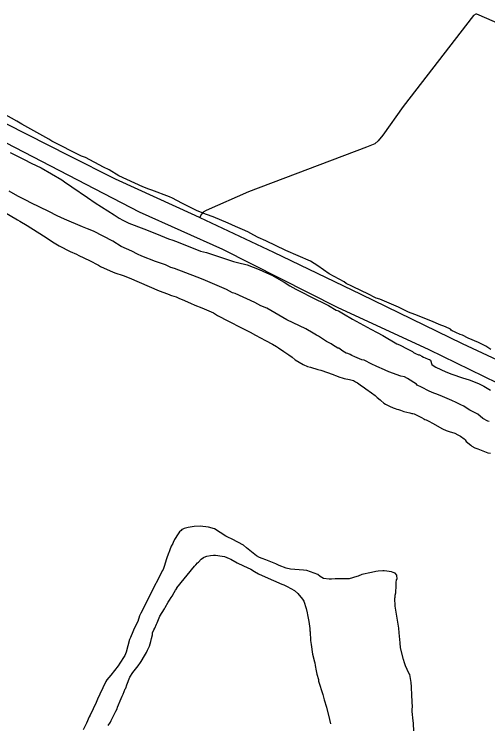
# Model space of a CAD drawing. Extents: x 3683402 to 3721514, y 487807 to 513565.
# Drawn here: x 3700744 to 3701816, y 494402 to 496009 of the extents above; entities that cross this region are included whole.
import ezdxf

# ---------------------------------------------------------------- set-up
doc = ezdxf.new("R2010")
doc.units = 0
doc.layers.add('V-SITE-VEGE', color=7, linetype='Continuous')
doc.layers.add('V-TOPO-SHOR', color=7, linetype='Continuous')

msp = doc.modelspace()

# ---------------------------------------------------------------- linework, layer by layer
at = {"layer": 'V-SITE-VEGE'}
for p, q in [((3700722.1, 495560.9), (3700751.6, 495543.9)), ((3700751.6, 495543.9), (3700756.6, 495540.4)), ((3700756.6, 495540.4), (3700773.9, 495530.7)), ((3700773.9, 495530.7), (3700810.5, 495507.7)), ((3700810.5, 495507.7), (3700834.4, 495491.5)), ((3700834.4, 495491.5), (3700846.1, 495484.7)), ((3700846.1, 495484.7), (3700871, 495472)), ((3700871, 495472), (3700885.6, 495465.8)), ((3700885.6, 495465.8), (3700890.2, 495463.3)), ((3700890.2, 495463.3), (3700914.5, 495451.7)), ((3700914.5, 495451.7), (3700934.8, 495441)), ((3700934.8, 495441), (3700939.9, 495438)), ((3700939.9, 495438), (3700961.2, 495427.9)), ((3700961.2, 495427.9), (3700971.8, 495423.5)), ((3700971.8, 495423.5), (3700991.1, 495417.3)), ((3700991.1, 495417.3), (3701004.7, 495412)), ((3701004.7, 495412), (3701072.6, 495383)), ((3701072.6, 495383), (3701082.7, 495379.2)), ((3701082.7, 495379.2), (3701094.9, 495374.9)), ((3701094.9, 495374.9), (3701098.4, 495373.4)), ((3701098.4, 495373.4), (3701100.4, 495372.5)), ((3701100.4, 495372.5), (3701111.1, 495369.1)), ((3701111.1, 495369.1), (3701118.1, 495365.7)), ((3701118.1, 495365.7), (3701124.7, 495363.3)), ((3701124.7, 495363.3), (3701143.5, 495355.1)), ((3701143.5, 495355.1), (3701153.1, 495350.3)), ((3701153.1, 495350.3), (3701169.3, 495344.5)), ((3701169.3, 495344.5), (3701179.4, 495340.2)), ((3701179.4, 495340.2), (3701195.1, 495332.9)), ((3701195.1, 495332.9), (3701204.8, 495327)), ((3701204.8, 495327), (3701229.7, 495313.9)), ((3701229.7, 495313.9), (3701258.6, 495299.3)), ((3701258.6, 495299.3), (3701272.3, 495292)), ((3701272.3, 495292), (3701278.4, 495289.1)), ((3701278.4, 495289.1), (3701290.5, 495282.3)), ((3701290.5, 495282.3), (3701312.9, 495270.6)), ((3701312.9, 495270.6), (3701329.1, 495262.3)), ((3701329.1, 495262.3), (3701338.3, 495256.5)), ((3701338.3, 495256.5), (3701342.8, 495254)), ((3701342.8, 495254), (3701354.5, 495245.7)), ((3701354.5, 495245.7), (3701366.2, 495237.8)), ((3701366.2, 495237.8), (3701373.4, 495232.4)), ((3701373.4, 495232.4), (3701380.5, 495226.5)), ((3701380.5, 495226.5), (3701398.3, 495216.3)), ((3701398.3, 495216.3), (3701408.4, 495211.9)), ((3701408.4, 495211.9), (3701415, 495210)), ((3701415, 495210), (3701431.7, 495204.8)), ((3701431.7, 495204.8), (3701438.7, 495202.9)), ((3701438.7, 495202.9), (3701466, 495193.8)), ((3701466, 495193.8), (3701468.1, 495192.9)), ((3701468.1, 495192.9), (3701471.6, 495191.4)), ((3701471.6, 495191.4), (3701481.7, 495187.6)), ((3701481.7, 495187.6), (3701486.8, 495186.1)), ((3701486.8, 495186.1), (3701491.3, 495184.2)), ((3701491.3, 495184.2), (3701503.5, 495181.9)), ((3701503.5, 495181.9), (3701512, 495179.6)), ((3701512, 495179.6), (3701517.1, 495177.1)), ((3701517.1, 495177.1), (3701521.7, 495174.7)), ((3701521.7, 495174.7), (3701527.3, 495170.3)), ((3701527.3, 495170.3), (3701537, 495162.9)), ((3701537, 495162.9), (3701540, 495160.9)), ((3701540, 495160.9), (3701552.7, 495152.1)), ((3701552.7, 495152.1), (3701561.4, 495145.7)), ((3701561.4, 495145.7), (3701566, 495141.3)), ((3701566, 495141.3), (3701572.6, 495136.4)), ((3701572.6, 495136.4), (3701574.2, 495134.4)), ((3701574.2, 495134.4), (3701580.8, 495128.5)), ((3701580.8, 495128.5), (3701584.9, 495126)), ((3701584.9, 495126), (3701593.5, 495121.6)), ((3701593.5, 495121.6), (3701602.1, 495118.3)), ((3701602.1, 495118.3), (3701606.7, 495116.3)), ((3701606.7, 495116.3), (3701610.7, 495114.9)), ((3701610.7, 495114.9), (3701614.2, 495114)), ((3701614.2, 495114), (3701618.8, 495112.5)), ((3701618.8, 495112.5), (3701626.4, 495109.6)), ((3701626.4, 495109.6), (3701639.5, 495106.4)), ((3701639.5, 495106.4), (3701644.6, 495104.9)), ((3701644.6, 495104.9), (3701646.6, 495105)), ((3701646.6, 495105), (3701649.6, 495104)), ((3701649.6, 495104), (3701658.7, 495099.7)), ((3701658.7, 495099.7), (3701666.3, 495096.3)), ((3701666.3, 495096.3), (3701671.9, 495092.9)), ((3701671.9, 495092.9), (3701674, 495091.9)), ((3701674, 495091.9), (3701676.5, 495090.8)), ((3701676.5, 495090.8), (3701682.9, 495087.7)), ((3701682.9, 495087.7), (3701690.9, 495083.1)), ((3701690.9, 495083.1), (3701713.9, 495070.2)), ((3701713.9, 495070.2), (3701722.3, 495066.5)), ((3701722.3, 495066.5), (3701728.9, 495064.4)), ((3701728.9, 495064.4), (3701741.9, 495060.7)), ((3701741.9, 495060.7), (3701748.4, 495057.1)), ((3701748.4, 495057.1), (3701754.3, 495054)), ((3701754.3, 495054), (3701762.8, 495047.9)), ((3701762.8, 495047.9), (3701765.3, 495045.8)), ((3701765.3, 495045.8), (3701767.7, 495041.7)), ((3701767.7, 495041.7), (3701777.7, 495033.6)), ((3701777.7, 495033.6), (3701780.2, 495031.5)), ((3701780.2, 495031.5), (3701787.1, 495027.4)), ((3701787.1, 495027.4), (3701794.1, 495025.3)), ((3701794.1, 495025.3), (3701801.6, 495022.2)), ((3701801.6, 495022.2), (3701816.1, 495016.4)), ((3701816.1, 495016.4), (3701822.1, 495015.3)), ((3701126.3, 494843), (3701123.8, 494842.5)), ((3701128.8, 494844.6), (3701126.3, 494843)), ((3701137.8, 494846.7), (3701128.8, 494844.6)), ((3701151.3, 494849.5), (3701137.8, 494846.7)), ((3701165.4, 494849.7), (3701151.3, 494849.5)), ((3701184, 494848), (3701165.4, 494849.7)), ((3701197.6, 494843.8), (3701184, 494848)), ((3701223.1, 494827.1), (3701197.6, 494843.8)), ((3701113.9, 494830.7), (3701108.5, 494822.1)), ((3701118.3, 494836.8), (3701113.9, 494830.7)), ((3701122.3, 494840.4), (3701118.3, 494836.8)), ((3701123.8, 494842.5), (3701122.3, 494840.4)), ((3701228.1, 494824.7), (3701223.1, 494827.1)), ((3701103.2, 494810.9), (3701099.8, 494804.3)), ((3701103.7, 494813), (3701103.2, 494810.9)), ((3701107.1, 494819.5), (3701103.7, 494813)), ((3701108.5, 494822.1), (3701107.1, 494819.5)), ((3701237.8, 494820.3), (3701228.1, 494824.7)), ((3701263.1, 494806.7), (3701237.8, 494820.3)), ((3701096.4, 494796.7), (3701095, 494792.2)), ((3701099.8, 494804.3), (3701096.4, 494796.7)), ((3701270.3, 494800.8), (3701263.1, 494806.7)), ((3701292.7, 494783.1), (3701270.3, 494800.8)), ((3701090.7, 494780.6), (3701088.3, 494774)), ((3701094.5, 494790.2), (3701090.7, 494780.6)), ((3701095, 494792.2), (3701094.5, 494790.2)), ((3701299.3, 494779.2), (3701292.7, 494783.1)), ((3701305.9, 494776.8), (3701299.3, 494779.2)), ((3701088.3, 494774), (3701084.5, 494760.8)), ((3701314, 494773.4), (3701305.9, 494776.8)), ((3701328.7, 494767.6), (3701314, 494773.4)), ((3701336.8, 494764.7), (3701328.7, 494767.6)), ((3701344.4, 494760.8), (3701336.8, 494764.7)), ((3701079.1, 494748.7), (3701069.9, 494729.9)), ((3701081.6, 494752.2), (3701079.1, 494748.7)), ((3701084.5, 494760.8), (3701081.6, 494752.2)), ((3701359.6, 494755.1), (3701344.4, 494760.8)), ((3701369.7, 494752.7), (3701359.6, 494755.1)), ((3701398.9, 494750.7), (3701369.7, 494752.7)), ((3701406.4, 494749.9), (3701398.9, 494750.7)), ((3701431.7, 494740.7), (3701406.4, 494749.9)), ((3701562.8, 494747.1), (3701552.8, 494744.9)), ((3701568.3, 494747.7), (3701562.8, 494747.1)), ((3701578.4, 494748.8), (3701568.3, 494747.7)), ((3701581.9, 494748.9), (3701578.4, 494748.8)), ((3701587.9, 494748), (3701581.9, 494748.9)), ((3701598, 494746.7), (3701587.9, 494748)), ((3701602.1, 494745.2), (3701598, 494746.7)), ((3701436.8, 494735.8), (3701431.7, 494740.7)), ((3701444.4, 494731.4), (3701436.8, 494735.8)), ((3701457, 494730.1), (3701444.4, 494731.4)), ((3701462.6, 494730.2), (3701457, 494730.1)), ((3701471.1, 494730.9), (3701462.6, 494730.2)), ((3701489.2, 494730.7), (3701471.1, 494730.9)), ((3701502.8, 494730.9), (3701489.2, 494730.7)), ((3701519.8, 494735.7), (3701502.8, 494730.9)), ((3701522.8, 494736.8), (3701519.8, 494735.7)), ((3701531.3, 494740.5), (3701522.8, 494736.8)), ((3701552.8, 494744.9), (3701531.3, 494740.5)), ((3701604.6, 494744.3), (3701602.1, 494745.2)), ((3701606.6, 494743.3), (3701604.6, 494744.3)), ((3701610.2, 494738.8), (3701606.6, 494743.3)), ((3701609.4, 494729.3), (3701610.9, 494730.3)), ((3701610.9, 494730.3), (3701610.2, 494738.8)), ((3701069.9, 494729.9), (3701060.2, 494712.1)), ((3701607.9, 494699.2), (3701608.6, 494715.8)), ((3701608.6, 494715.8), (3701609.2, 494721.8)), ((3701609.2, 494721.8), (3701609.4, 494729.3)), ((3701060.2, 494712.1), (3701037.4, 494666)), ((3701606.8, 494693.7), (3701607.9, 494699.2)), ((3701605.7, 494686.7), (3701606.3, 494689.2)), ((3701606.5, 494668.6), (3701605.7, 494686.7)), ((3701606.3, 494689.2), (3701606.8, 494693.7)), ((3701037.4, 494666), (3701030.5, 494653.3)), ((3701607.8, 494660), (3701606.5, 494668.6)), ((3701030.5, 494653.3), (3701028.1, 494647.2)), ((3701609.7, 494650.4), (3701607.8, 494660)), ((3701614.8, 494618.7), (3701609.7, 494650.4)), ((3701023.8, 494634.1), (3701016.1, 494618.4)), ((3701028.1, 494647.2), (3701023.8, 494634.1)), ((3701016.1, 494618.4), (3701012.7, 494610.8)), ((3701615.6, 494608.1), (3701614.8, 494618.7)), ((3701012.7, 494610.8), (3701007.4, 494597.6)), ((3701617.8, 494585.9), (3701615.6, 494608.1)), ((3701005.4, 494593), (3700997.9, 494564.8)), ((3701007.4, 494597.6), (3701005.4, 494593)), ((3701618.7, 494574.4), (3701617.8, 494585.9)), ((3701625.3, 494548.1), (3701618.7, 494574.4)), ((3700993.5, 494554.6), (3700983.7, 494539.9)), ((3700994.5, 494557.2), (3700993.5, 494554.6)), ((3700997.9, 494564.8), (3700994.5, 494557.2)), ((3700983.7, 494539.9), (3700979.3, 494533.8)), ((3701627.7, 494540.5), (3701625.3, 494548.1)), ((3701630.1, 494534), (3701627.7, 494540.5)), ((3700979.3, 494533.8), (3700962.6, 494512.9)), ((3701637.4, 494517.3), (3701630.1, 494534)), ((3700962.6, 494512.9), (3700954.2, 494502.2)), ((3701639.9, 494513.7), (3701637.4, 494517.3)), ((3701643.2, 494496.1), (3701639.9, 494513.7)), ((3700951.3, 494498.1), (3700937.7, 494469.7)), ((3700954.2, 494502.2), (3700951.3, 494498.1)), ((3701643.5, 494486), (3701643.2, 494496.1)), ((3701644.2, 494466.4), (3701643.5, 494486)), ((3700932.4, 494458), (3700930, 494451)), ((3700937.7, 494469.7), (3700932.4, 494458)), ((3701645.9, 494439.7), (3701644.2, 494466.4)), ((3700930, 494451), (3700915.9, 494422.1)), ((3701644.8, 494436.2), (3701645.9, 494439.7)), ((3701645.3, 494432.7), (3701644.8, 494436.2)), ((3701645.2, 494430.2), (3701645.3, 494432.7)), ((3701647.4, 494409), (3701645.2, 494430.2)), ((3700914, 494418.5), (3700907.7, 494403.8)), ((3700915.9, 494422.1), (3700914, 494418.5)), ((3701647.9, 494404), (3701647.4, 494409)), ((3700907.7, 494403.8), (3700900.4, 494388.6)), ((3701649.1, 494384.9), (3701647.9, 494404))]:
    msp.add_line(p, q, dxfattribs=at)
for points in [[(3701823.1, 495250.1), (3701811.6, 495257.3), (3701795.6, 495265.6), (3701771.6, 495275.5), (3701759.2, 495282.2), (3701753.7, 495284.3), (3701743.7, 495288.4), (3701741.2, 495290), (3701735.7, 495292.6), (3701733.2, 495293.6), (3701732, 495295.9), (3701720.7, 495301.3), (3701705.9, 495306.7), (3701691.1, 495313.2), (3701651.4, 495329.4), (3701636.7, 495334.8), (3701613.9, 495345.6), (3701571.9, 495364.1), (3701564, 495366.2), (3701543.5, 495377.1), (3701532.1, 495382.5), (3701508.3, 495393.4), (3701495.7, 495399.9), (3701491.2, 495403.2), (3701457, 495421.8), (3701431.9, 495439.4), (3701414.8, 495450.4), (3701359.2, 495474.2), (3701313.7, 495496), (3701296.7, 495503.6), (3701286.4, 495509), (3701272.8, 495516.7), (3701261.4, 495522.1), (3701245.5, 495528.6), (3701228.5, 495536.2), (3701194.4, 495550.2), (3701179.6, 495555.6), (3701158.1, 495564.3), (3701124, 495581.7), (3701102.4, 495592.6), (3701095.5, 495595.9), (3701055.8, 495611), (3701049, 495613.1), (3701035.4, 495618.5), (3700980.8, 495643.5), (3700959.2, 495656.6), (3700946.7, 495663.2), (3700905.7, 495685), (3700896.6, 495688.2), (3700829.6, 495722), (3700822.7, 495726.4), (3700809.1, 495734), (3700761.2, 495760.3), (3700749.9, 495766.8), (3700699.8, 495795.3)], [(3700734.9, 495696.4), (3700766.8, 495680), (3700782.7, 495672.4), (3700805.4, 495661.5), (3700852.1, 495634.2), (3700857.8, 495629.8), (3700874.9, 495618.8), (3700910.3, 495594.6), (3700927.4, 495582.5), (3700970.7, 495555.1), (3700982.1, 495547.4), (3700990.1, 495543), (3701003.8, 495536.5), (3701037.8, 495523.6), (3701066.2, 495511.7), (3701093.4, 495500.9), (3701103.6, 495497.7), (3701109.3, 495495.5), (3701160.4, 495475), (3701166.1, 495472.8), (3701179.6, 495469.7), (3701234.1, 495451.5), (3701240.9, 495449.3), (3701249.9, 495447.2), (3701271.4, 495442), (3701298.7, 495431.2), (3701315.7, 495423.6), (3701327.1, 495418.1), (3701355.5, 495402.9), (3701368.1, 495394.1), (3701381.7, 495386.4), (3701429.5, 495362.4), (3701440.9, 495357), (3701455.7, 495349.4), (3701472.7, 495339.5), (3701478.4, 495337.4), (3701489.8, 495330.8), (3701510.3, 495318.8), (3701551.3, 495295.8), (3701566.1, 495288.2), (3701578.6, 495281.6), (3701610.5, 495263), (3701616.1, 495260.9), (3701635.5, 495251.1), (3701640, 495248.9), (3701645.7, 495245.6), (3701648, 495243.4), (3701652.6, 495241.2), (3701659.4, 495237.9), (3701661.6, 495238), (3701667.3, 495234.7), (3701670.8, 495232.5), (3701674.2, 495231.4), (3701681, 495228.2), (3701684.4, 495227.1), (3701686.6, 495226), (3701689.6, 495216.4), (3701693, 495213.7), (3701699, 495210.2), (3701721.4, 495199.4), (3701735.2, 495194), (3701759.4, 495185.9), (3701774.1, 495181.3), (3701795.6, 495173.2), (3701807.7, 495167), (3701822.3, 495158.1)], [(3701713.7, 495144), (3701700.7, 495148.6), (3701693.8, 495151.3), (3701683.5, 495155.8), (3701666.3, 495164.7), (3701656.8, 495169.2), (3701655.1, 495171.8), (3701634.5, 495184.2), (3701627.6, 495187.8), (3701619.6, 495189.9), (3701592.4, 495199.6), (3701575.4, 495207.2), (3701572, 495208.2), (3701564, 495212.6), (3701553.8, 495216.9), (3701536.7, 495225.7), (3701531.1, 495226.7), (3701515.2, 495233.2), (3701508.4, 495236.4), (3701504.9, 495238.6), (3701499.3, 495240.8), (3701495.9, 495241.9), (3701487.9, 495246.2), (3701482.2, 495250.6), (3701478.8, 495252.8), (3701476.5, 495252.8), (3701470.8, 495257.2), (3701467.4, 495259.4), (3701461.7, 495262.7), (3701451.4, 495268.1), (3701433.2, 495280.2), (3701428.6, 495282.4), (3701420.7, 495286.8), (3701404.7, 495296.6), (3701361.5, 495317.3), (3701316, 495343.5), (3701302.4, 495349), (3701288.7, 495356.6), (3701244.4, 495377.2), (3701238.7, 495378.3), (3701225.1, 495385.9), (3701171.7, 495408.7), (3701158.1, 495414.1), (3701107, 495433.5), (3701099.1, 495435.6), (3701086.6, 495442.1), (3701063.9, 495449.6), (3701033.2, 495461.5), (3701023, 495465.8), (3701010.5, 495472.4), (3700986.6, 495483.2), (3700967.3, 495495.3), (3700924, 495518.2), (3700910.4, 495523.6), (3700899.1, 495527.9), (3700858.2, 495545.2), (3700841.1, 495552.8), (3700822.9, 495562.7), (3700782, 495582.2), (3700771.8, 495587.7), (3700752.4, 495597.5), (3700733.1, 495608.4)], [(3701819.5, 495087), (3701816.1, 495087.9), (3701804.9, 495094.1), (3701793.7, 495103.8), (3701789.4, 495105.6), (3701775.7, 495112.8), (3701769.6, 495116.3), (3701761.9, 495121.7), (3701755, 495124.4), (3701744.7, 495129.7), (3701735.2, 495134.2), (3701713.7, 495144)], [(3701095.8, 494682.7), (3701099.8, 494688.3), (3701101.7, 494691.8), (3701106.6, 494700), (3701109, 494705), (3701112, 494709.1), (3701112.5, 494710.4), (3701152.7, 494759.7), (3701155.3, 494762.6), (3701159.2, 494766.7), (3701161.7, 494768.8), (3701167.6, 494775.4), (3701172.6, 494779), (3701174.6, 494780.1), (3701180.6, 494782.2), (3701188.6, 494783.3), (3701195.1, 494784), (3701200.2, 494784), (3701214.8, 494782.3), (3701220.3, 494780.9), (3701230.5, 494776.5), (3701234.5, 494775.1), (3701249.2, 494767.3), (3701263.4, 494760), (3701280.1, 494752.3), (3701288.3, 494747.4), (3701296.9, 494742), (3701312.6, 494735.2), (3701350.1, 494718.3), (3701354.7, 494717.4), (3701362.3, 494713.5), (3701378.5, 494704.2), (3701386.2, 494697.8), (3701397, 494684.4), (3701399.6, 494679.9), (3701405.4, 494663.4), (3701407.6, 494653.9), (3701408.1, 494649.4), (3701411.4, 494633.9), (3701413.7, 494618.3), (3701413.8, 494613.3), (3701414.3, 494610.8), (3701415.2, 494591.2), (3701416.4, 494581.7), (3701419.2, 494560.1), (3701424.1, 494543.1), (3701424.6, 494540.6), (3701425.2, 494534.6), (3701428, 494522.1), (3701429.6, 494515), (3701432.8, 494503), (3701433.4, 494499), (3701443, 494469), (3701446.2, 494457), (3701451.5, 494440), (3701458, 494412), (3701460.2, 494402)], [(3700957, 494398.7), (3700961.9, 494405.8), (3700963.9, 494409.9), (3700974, 494430.7), (3700977, 494436.3), (3700977.9, 494439.8), (3700986.1, 494460), (3700988.5, 494465.1), (3700991, 494469.7), (3700995.3, 494481.3), (3700996.8, 494482.9), (3700999.2, 494490.4), (3701005.9, 494508.2), (3701012.7, 494518.8), (3701025, 494533.6), (3701029.9, 494541.3), (3701031.9, 494543.8), (3701039.2, 494556.5), (3701043.6, 494563.6), (3701046, 494569.2), (3701050.4, 494578.3), (3701053.2, 494588.9), (3701055.1, 494595.5), (3701057, 494604.1), (3701057.4, 494608.6), (3701060.3, 494615.2), (3701062.3, 494619.2), (3701066.1, 494628.4), (3701067.6, 494631.4), (3701073.9, 494646.1), (3701084.1, 494662.9), (3701085.6, 494665.9), (3701092.9, 494678.1), (3701095.8, 494682.7)]]:
    msp.add_lwpolyline(points, dxfattribs=at)
at = {"layer": 'V-TOPO-SHOR'}
for points in [[(3702909.5, 495511.8), (3702666.7, 495621.7), (3702387.5, 495748.7), (3702077.1, 495885.4), (3701791.6, 496009.4), (3701789.3, 496009.4), (3701784.2, 496006.4), (3701624.4, 495800.6), (3701578.5, 495735.6), (3701567.9, 495722.8), (3701560.5, 495715.7), (3701541.7, 495708), (3701274.6, 495606.9), (3701179, 495565.1), (3701172.1, 495560.9), (3701167.6, 495555.7), (3701164.3, 495549.2)], [(3700275, 495928.1), (3700282.6, 495923.6), (3700297.1, 495918.6), (3700327.4, 495908.2), (3700362.9, 495894.4), (3700495.2, 495832.5), (3700684.7, 495739.3), (3701027.2, 495562.1), (3701215.4, 495477.5), (3701475.5, 495346.3), (3701683, 495249.9), (3701930.3, 495129.4), (3702116.4, 495031.5), (3702377.5, 494912.4), (3702594.4, 494807.6), (3702822.3, 494700.6), (3702962.2, 494632)], [(3700726.9, 495760.9), (3700868, 495689.4), (3700972.4, 495636.3), (3701153.1, 495554.5), (3701164.3, 495549.2), (3701330.9, 495470.3), (3701529.1, 495375.5), (3701758.3, 495263.4), (3701961.7, 495168.7), (3702227, 495040.4), (3702470.6, 494925), (3702754, 494786.7), (3702952.9, 494689)]]:
    msp.add_lwpolyline(points, dxfattribs=at)

doc.saveas('drawing.dxf')
